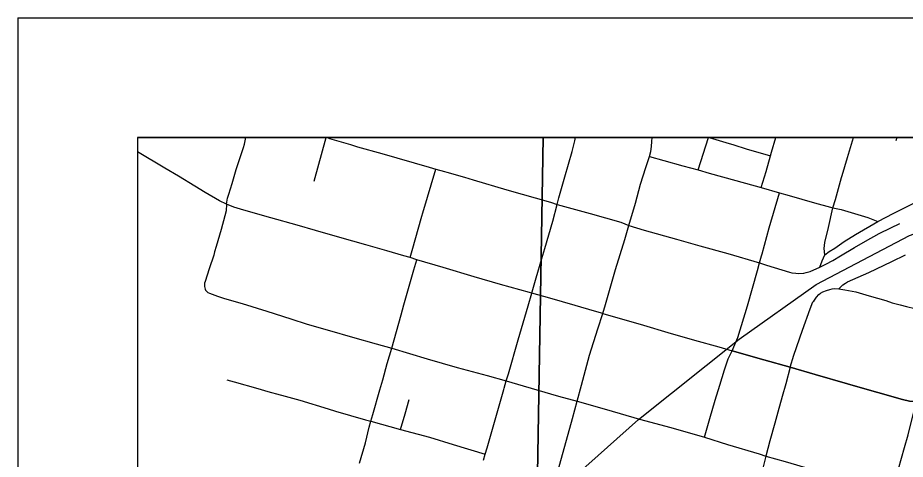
# Model space of a CAD drawing. Extents: x -7.9 to 76.1, y 0 to 22.
# Drawn here: x 2 to 2.741, y 20.631 to 21 of the extents above; entities that cross this region are included whole.
import ezdxf

# ---------------------------------------------------------------- set-up
doc = ezdxf.new("R2010")
doc.units = 0
for name, color, linetype in [('Default', 7, 'Continuous'), ('GM_X_City_Street', 7, 'Continuous'), ('GM_X_Corporation', 7, 'Continuous'), ('GM_X_County_Road', 7, 'Continuous'), ('GM_X_Rail_Line', 7, 'Continuous'), ('GM_X_State_Route', 7, 'Continuous'), ('SC_Scratch1', 7, 'Continuous'), ('SH_Data', 7, 'Continuous')]:
    doc.layers.add(name, color=color, linetype=linetype)

msp = doc.modelspace()

# ---------------------------------------------------------------- linework, layer by layer
at = {"layer": 'Default'}
msp.add_lwpolyline([(2.43893, 20.9), (2.1, 20.9), (2.1, 20.32713), (2.42909, 20.32093)], close=True, dxfattribs=at)
at = {"layer": 'GM_X_City_Street'}
for p, q in [((2.24766, 20.8635), (2.25758, 20.9)), ((2.56846, 20.87279), (2.57686, 20.9)), ((2.73414, 20.9), (2.73329, 20.89725)), ((2.62107, 20.85805), (2.63619, 20.85379)), ((2.33337, 20.79776), (2.32782, 20.79973)), ((2.42942, 20.76989), (2.4297, 20.77087))]:
    msp.add_line(p, q, dxfattribs=at)
for points in [[(2.17434, 20.84409), (2.17531, 20.84917), (2.17624, 20.85269), (2.17901, 20.86157), (2.18253, 20.87322), (2.18476, 20.87995), (2.18859, 20.89153), (2.18938, 20.89444), (2.19061, 20.9)], [(2.2577, 20.9), (2.25926, 20.89951), (2.26049, 20.89918), (2.27806, 20.89394), (2.28379, 20.89224), (2.30413, 20.88661), (2.34363, 20.87501), (2.34932, 20.87357), (2.35647, 20.87153), (2.35836, 20.87096), (2.37325, 20.86667), (2.38033, 20.86457), (2.40846, 20.85621), (2.44489, 20.84578), (2.45056, 20.84393), (2.4782, 20.83627), (2.50386, 20.82916), (2.51045, 20.82638)], [(2.45056, 20.84393), (2.45206, 20.84963), (2.45693, 20.86691), (2.46313, 20.88826), (2.46531, 20.89708), (2.46573, 20.9)], [(2.57748, 20.9), (2.59136, 20.89584), (2.59821, 20.89371), (2.60847, 20.89052), (2.62882, 20.88465)], [(2.62107, 20.85805), (2.62499, 20.87146), (2.62882, 20.88465), (2.62966, 20.88755), (2.6333, 20.9)], [(2.67414, 20.80187), (2.67365, 20.80705), (2.67422, 20.81221), (2.67707, 20.82481), (2.68091, 20.84112), (2.6829, 20.84809), (2.68813, 20.86643), (2.68861, 20.86807), (2.69311, 20.8833), (2.69808, 20.9)], [(2.52765, 20.884), (2.53959, 20.88072), (2.55559, 20.87632), (2.56846, 20.87279), (2.57738, 20.87007), (2.59979, 20.86391), (2.62107, 20.85805)], [(2.32782, 20.79973), (2.32947, 20.80549), (2.33762, 20.83417), (2.33843, 20.83688), (2.34932, 20.87357)], [(2.61964, 20.79522), (2.62124, 20.80112), (2.62172, 20.80263), (2.62749, 20.82437), (2.63619, 20.85379)], [(2.63619, 20.85379), (2.64436, 20.85144), (2.66558, 20.84533), (2.67899, 20.84165)], [(2.17434, 20.84409), (2.17397, 20.83854), (2.17304, 20.83458), (2.16993, 20.82293), (2.16575, 20.8089), (2.16447, 20.80426), (2.16372, 20.80157), (2.15993, 20.7903), (2.15648, 20.77968), (2.15607, 20.77828), (2.15588, 20.7753), (2.15647, 20.7732), (2.15682, 20.77236), (2.15792, 20.77112), (2.15886, 20.77046), (2.16016, 20.76983), (2.16228, 20.769), (2.16693, 20.76728), (2.17272, 20.76541), (2.18732, 20.76119), (2.208, 20.75467), (2.22798, 20.74837), (2.24175, 20.74403), (2.26033, 20.73854), (2.27956, 20.73295), (2.29939, 20.72745), (2.31247, 20.72383), (2.34187, 20.71487), (2.36697, 20.70779), (2.39211, 20.70098), (2.40806, 20.69667), (2.41751, 20.69389), (2.43359, 20.68917), (2.45161, 20.68385), (2.46739, 20.67947)], [(2.4297, 20.77087), (2.43312, 20.78271), (2.43772, 20.79886), (2.44016, 20.80719), (2.44686, 20.83008), (2.45056, 20.84393)], [(2.67899, 20.84165), (2.68091, 20.84112), (2.68763, 20.8397), (2.71006, 20.83319), (2.71832, 20.82974)], [(2.51045, 20.82638), (2.52333, 20.82257), (2.55019, 20.81489), (2.56963, 20.80939), (2.59309, 20.80287), (2.61964, 20.79522)], [(2.66982, 20.79149), (2.67503, 20.79394), (2.68082, 20.79714), (2.68721, 20.80111), (2.69896, 20.8079), (2.70799, 20.81329), (2.71963, 20.8197), (2.72922, 20.82451), (2.73677, 20.82807)], [(2.68579, 20.77344), (2.68923, 20.77667), (2.69137, 20.77832), (2.69314, 20.77938), (2.7109, 20.78715), (2.73013, 20.79625), (2.74156, 20.80185)], [(2.28549, 20.62789), (2.29034, 20.64469), (2.29356, 20.6579), (2.29495, 20.6629), (2.29648, 20.66844), (2.30247, 20.68909), (2.30486, 20.69734), (2.30858, 20.71094), (2.31247, 20.72383), (2.32018, 20.75169), (2.32258, 20.76008), (2.33092, 20.78921), (2.33337, 20.79776)], [(2.59679, 20.72176), (2.59905, 20.72704), (2.60132, 20.73279), (2.60942, 20.75919), (2.61798, 20.7888), (2.61964, 20.79522)], [(2.61964, 20.79522), (2.62527, 20.79331), (2.64457, 20.78743), (2.64653, 20.78694), (2.64986, 20.78645), (2.65188, 20.78634), (2.65657, 20.78662), (2.65856, 20.78698), (2.66176, 20.78791), (2.66982, 20.79149)], [(2.68579, 20.77344), (2.69094, 20.77267), (2.70001, 20.77088), (2.71117, 20.76763), (2.72517, 20.76361), (2.7305, 20.7618), (2.73714, 20.75996), (2.74242, 20.75878), (2.74935, 20.75713), (2.75862, 20.75506), (2.76552, 20.75304), (2.77033, 20.75206), (2.77314, 20.75206), (2.77754, 20.75266), (2.80462, 20.76275), (2.81515, 20.76615), (2.81794, 20.76706), (2.82588, 20.77019), (2.85674, 20.78028)], [(2.66481, 20.76328), (2.66714, 20.76658), (2.66915, 20.76858), (2.67049, 20.76971), (2.67247, 20.77084), (2.67546, 20.77199), (2.67822, 20.77279), (2.68018, 20.77337), (2.68256, 20.7736), (2.68579, 20.77344)], [(2.38911, 20.6303), (2.39049, 20.6353), (2.39197, 20.64067), (2.40599, 20.68938), (2.40624, 20.69053), (2.40806, 20.69667), (2.40984, 20.70239), (2.41788, 20.73079), (2.42622, 20.75916), (2.42942, 20.76989)], [(2.64528, 20.70799), (2.64822, 20.7181), (2.6555, 20.73883), (2.66174, 20.7566), (2.66423, 20.76246), (2.66481, 20.76328)], [(2.57353, 20.64938), (2.5781, 20.66499), (2.58258, 20.6803), (2.58642, 20.69291), (2.59029, 20.70583), (2.5934, 20.71506), (2.59679, 20.72176)], [(2.1747, 20.69727), (2.18075, 20.69573), (2.20064, 20.69023), (2.20896, 20.68769), (2.21914, 20.68479), (2.22024, 20.68447), (2.2356, 20.68029), (2.25928, 20.67318), (2.26546, 20.67122), (2.27806, 20.66762), (2.29046, 20.66407), (2.29495, 20.6629), (2.31983, 20.65592), (2.34397, 20.64939), (2.36382, 20.64341), (2.39049, 20.6353)], [(2.31983, 20.65592), (2.32349, 20.66892), (2.32684, 20.68091)], [(2.46739, 20.67947), (2.49183, 20.67258), (2.51941, 20.66464), (2.54554, 20.65749), (2.57353, 20.64938), (2.59296, 20.64347), (2.61925, 20.63547), (2.62476, 20.63371), (2.64095, 20.62905), (2.66264, 20.62264), (2.67867, 20.61778), (2.6892, 20.6146), (2.70231, 20.61089), (2.71284, 20.60811), (2.72329, 20.6057), (2.73054, 20.60417)], [(2.69364, 20.45827), (2.69755, 20.47389), (2.69928, 20.48113), (2.70041, 20.48584), (2.70054, 20.48631), (2.70701, 20.51303), (2.70763, 20.51557), (2.71021, 20.52511), (2.71248, 20.53348), (2.71609, 20.54779), (2.71682, 20.55071), (2.72258, 20.57232), (2.72935, 20.59979), (2.73054, 20.60417), (2.73562, 20.62311), (2.74072, 20.64098), (2.74371, 20.65146), (2.74661, 20.66275), (2.74903, 20.67255), (2.75092, 20.67896)]]:
    msp.add_lwpolyline(points, dxfattribs=at)
at = {"layer": 'GM_X_Corporation'}
msp.add_lwpolyline([(3.73705, 20.9), (2.1, 20.9), (2.1, 20.32547), (2.13909, 20.3247), (2.11815, 20.27512), (2.1, 20.24182), (2.1, 20.11437), (2.11627, 20.09137), (2.18176, 20.10791), (2.41814, 20.16758), (2.62296, 20.20833), (2.6405, 20.17691), (2.64749, 20.18312), (2.67775, 20.21), (2.67792, 20.24438), (2.90025, 20.23882), (2.90507, 20.30438), (2.96613, 20.30239), (2.9996, 20.30322), (3.07654, 20.30512), (3.07694, 20.50096), (3.40799, 20.48207)], dxfattribs=at)
at = {"layer": 'GM_X_County_Road'}
msp.add_line((2.33337, 20.79776), (2.32782, 20.79973), dxfattribs=at)
for points in [[(2.67414, 20.80187), (2.67784, 20.8047), (2.68234, 20.80744), (2.69037, 20.81298), (2.69977, 20.81878), (2.71832, 20.82974), (2.73162, 20.83655), (2.74841, 20.84507), (2.77319, 20.85758), (2.79434, 20.868), (2.80456, 20.87327), (2.81139, 20.87666), (2.82152, 20.8815), (2.82943, 20.88523), (2.84319, 20.89225), (2.85454, 20.89866), (2.85699, 20.9)], [(2.32782, 20.79973), (2.32248, 20.80109), (2.30842, 20.80508), (2.29075, 20.8102), (2.26915, 20.81645), (2.24866, 20.82217), (2.23346, 20.82656), (2.21146, 20.83291), (2.18892, 20.83933), (2.18049, 20.84179), (2.17434, 20.84409), (2.16854, 20.84692), (2.15653, 20.854), (2.14803, 20.85912), (2.13419, 20.86763), (2.1228, 20.87438), (2.1, 20.88806)], [(2.66982, 20.79149), (2.67176, 20.79682), (2.67414, 20.80187)], [(2.42748, 20.77043), (2.4032, 20.77718), (2.38135, 20.78351), (2.35544, 20.79122), (2.33337, 20.79776)], [(2.59679, 20.72176), (2.59905, 20.72704), (2.60132, 20.73279), (2.60942, 20.75919), (2.61798, 20.7888), (2.61964, 20.79522)], [(2.61964, 20.79522), (2.62527, 20.79331), (2.64457, 20.78743), (2.64653, 20.78694), (2.64986, 20.78645), (2.65188, 20.78634), (2.65657, 20.78662), (2.65856, 20.78698), (2.66176, 20.78791), (2.66982, 20.79149)], [(2.48874, 20.75289), (2.48186, 20.75478), (2.4656, 20.75945), (2.44429, 20.76558), (2.42942, 20.76989), (2.42748, 20.77043)], [(2.64528, 20.70799), (2.62321, 20.71424), (2.59679, 20.72176)], [(2.64528, 20.70799), (2.64145, 20.69417), (2.63841, 20.68339), (2.63476, 20.67049), (2.63235, 20.66118), (2.62824, 20.64634), (2.62476, 20.63371), (2.62074, 20.61699)], [(2.69298, 20.6941), (2.66601, 20.70182), (2.64528, 20.70799)], [(2.75092, 20.67896), (2.74488, 20.67971), (2.73913, 20.68095), (2.6978, 20.69273), (2.69298, 20.6941)]]:
    msp.add_lwpolyline(points, dxfattribs=at)
at = {"layer": 'GM_X_Rail_Line'}
msp.add_lwpolyline([(2.1, 20.24354), (2.10641, 20.25873), (2.14272, 20.31539), (2.18204, 20.36346), (2.25833, 20.43461), (2.39668, 20.55564), (2.51835, 20.66438), (2.60263, 20.73145), (2.66693, 20.77716), (2.74484, 20.81794), (2.83376, 20.8494), (2.97671, 20.88078), (3.08282, 20.9)], dxfattribs=at)
at = {"layer": 'GM_X_State_Route'}
for points in [[(2.48874, 20.75289), (2.49087, 20.7604), (2.49939, 20.78971), (2.50708, 20.81481), (2.51045, 20.82638), (2.51596, 20.84514), (2.52028, 20.86092), (2.52474, 20.87497), (2.52765, 20.884), (2.52874, 20.8883), (2.52935, 20.89227), (2.52975, 20.89644), (2.52991, 20.9)], [(2.46739, 20.67947), (2.47091, 20.69281), (2.47755, 20.71803), (2.48442, 20.73994), (2.48874, 20.75289)], [(2.48874, 20.75289), (2.52267, 20.74308), (2.54286, 20.73702), (2.56527, 20.73059), (2.58545, 20.72486), (2.59679, 20.72176)], [(2.59679, 20.72176), (2.62321, 20.71424), (2.64528, 20.70799)], [(2.64528, 20.70799), (2.66601, 20.70182), (2.69298, 20.6941)], [(2.69298, 20.6941), (2.6978, 20.69273), (2.73913, 20.68095), (2.74488, 20.67971), (2.75092, 20.67896)], [(2.44343, 20.59381), (2.44376, 20.59484), (2.44989, 20.61681), (2.46334, 20.66497), (2.46739, 20.67947)]]:
    msp.add_lwpolyline(points, dxfattribs=at)
at = {"layer": 'SC_Scratch1'}
msp.add_lwpolyline([(3.46409, 20.9), (2.43893, 20.9), (2.42909, 20.32093), (3.44816, 20.29633)], close=True, dxfattribs=at)
at = {"layer": 'SH_Data'}
for p, q in [((2, 21), (9, 21)), ((2, 21), (2, 14)), ((2.1, 20.9), (2.1, 14.1)), ((2.1, 20.9), (8.9, 20.9))]:
    msp.add_line(p, q, dxfattribs=at)

doc.saveas('drawing.dxf')
